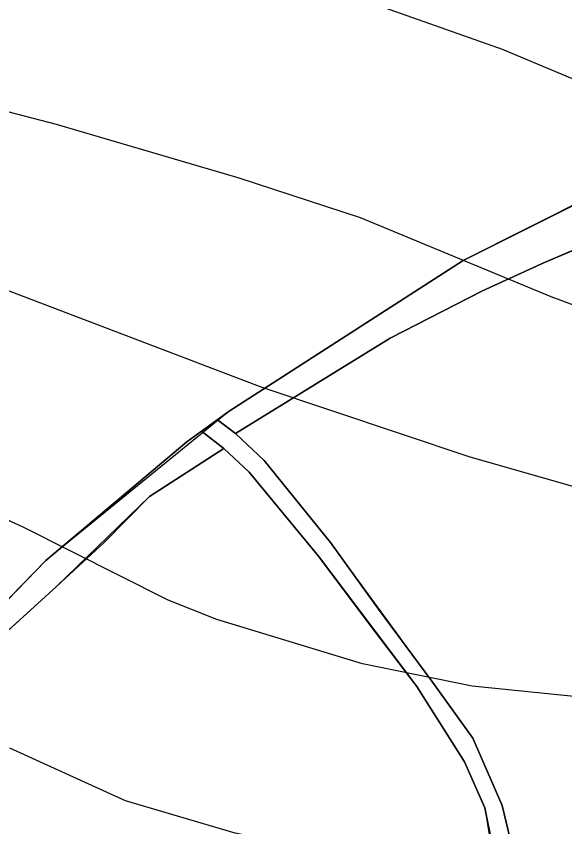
# Model space of a CAD drawing. Extents: x -662620 to -656370, y -1067090 to -1062990.
# Drawn here: x -660922.2 to -660844.6, y -1065951.9 to -1065837.4 of the extents above; entities that cross this region are included whole.
import ezdxf

# ---------------------------------------------------------------- set-up
doc = ezdxf.new("R2010")
doc.units = 0
for name, color, linetype in [('CHRANENE_LOZISKOVE_UZEMI', 7, 'Continuous'), ('OBVOD_PÚ', 7, 'Continuous'), ('OSTATNÍ_PLOCHA_-_STÁVAJÍCÍ', 7, 'Continuous'), ('Trvalý_trávní_porost_-_stávající', 7, 'Continuous'), ('VRSTEVNICE_ZDŮRAZNĚNÁ', 7, 'Continuous'), ('VRSTEVNICE_ZÁKLADNÍ', 7, 'Continuous')]:
    doc.layers.add(name, color=color, linetype=linetype)

msp = doc.modelspace()

# ---------------------------------------------------------------- linework, layer by layer
at = {"layer": 'CHRANENE_LOZISKOVE_UZEMI'}
for points in [[(-660723.46, -1066017.56), (-660749.06, -1065989.87), (-660759, -1065969.43), (-660761.09, -1065926.66), (-660765.3, -1065910.31), (-660796.22, -1065890.96), (-660791.57, -1065877.08), (-660795.91, -1065872.72), (-660808.06, -1065855.19), (-660811.84, -1065851.27), (-660822.21, -1065853.47), (-660858.96, -1065871.86), (-660892.04, -1065893.16), (-660917.95, -1065914.29), (-660944.73, -1065941.74)], [(-660840.58, -1065862.67), (-660858.96, -1065871.86), (-660875.5, -1065882.51), (-660892.04, -1065893.16), (-660898.01, -1065897.51), (-660917.95, -1065914.29), (-660944.73, -1065941.74)], [(-660851.9, -1065955.4), (-660853.42, -1065948.92), (-660857.57, -1065939.39), (-660863.4, -1065931.35), (-660877.73, -1065911.74), (-660887.08, -1065900.16), (-660891.14, -1065896.32), (-660869.29, -1065882.88), (-660856.23, -1065876.19), (-660847.45, -1065872.18), (-660834.51, -1065866.61)], [(-660851.9, -1065955.4), (-660853.42, -1065948.92), (-660857.57, -1065939.39), (-660863.4, -1065931.35), (-660870.94, -1065921.16), (-660877.73, -1065911.74), (-660887.08, -1065900.16), (-660891.14, -1065896.32), (-660869.29, -1065882.88), (-660856.23, -1065876.19), (-660847.45, -1065872.18), (-660834.51, -1065866.61)], [(-660929.73, -1065929.99), (-660916.46, -1065917.94), (-660909.74, -1065911.74), (-660903.3, -1065905.23), (-660892.78, -1065898.45), (-660889.24, -1065901.81), (-660879.39, -1065913.67), (-660865.51, -1065932.09), (-660858.76, -1065942.75), (-660855.87, -1065949.26), (-660854.41, -1065958.2), (-660854.41, -1065965.38), (-660855.97, -1065972.32), (-660869.14, -1065991.37), (-660885.56, -1066019.89), (-660893.85, -1066035.39), (-660908.41, -1066070.8), (-660910.14, -1066074.31), (-660917.07, -1066070.05), (-660920.94, -1066063.5), (-660930.41, -1066052.6)], [(-660929.73, -1065929.99), (-660916.46, -1065917.94), (-660909.74, -1065911.74), (-660903.3, -1065905.23), (-660892.78, -1065898.45), (-660889.24, -1065901.81), (-660879.39, -1065913.67), (-660872.24, -1065923.25), (-660865.51, -1065932.09), (-660858.76, -1065942.75), (-660855.87, -1065949.26), (-660854.3, -1065957.27), (-660854.52, -1065964.24), (-660855.97, -1065972.32), (-660869.14, -1065991.37), (-660878.41, -1066007.21), (-660885.56, -1066019.89)]]:
    msp.add_lwpolyline(points, dxfattribs=at)
at = {"layer": 'OBVOD_PÚ'}
for points in [[(-660858.96, -1065871.86), (-660822.21, -1065853.47)], [(-660858.96, -1065871.86), (-660892.04, -1065893.16)], [(-660892.04, -1065893.16), (-660898.01, -1065897.51)], [(-660898.01, -1065897.51), (-660917.95, -1065914.29)], [(-660944.73, -1065941.74), (-660917.95, -1065914.29)]]:
    msp.add_lwpolyline(points, dxfattribs=at)
at = {"layer": 'OSTATNÍ_PLOCHA_-_STÁVAJÍCÍ'}
for p, q in [((-660858.96, -1065871.86), (-660822.21, -1065853.47)), ((-660858.96, -1065871.86), (-660822.21, -1065853.47)), ((-660834.51, -1065866.61), (-660847.45, -1065872.18)), ((-660834.51, -1065866.61), (-660847.45, -1065872.18)), ((-660892.04, -1065893.16), (-660858.96, -1065871.86)), ((-660892.04, -1065893.16), (-660858.96, -1065871.86)), ((-660847.45, -1065872.18), (-660856.23, -1065876.19)), ((-660847.45, -1065872.18), (-660856.23, -1065876.19)), ((-660856.23, -1065876.19), (-660869.29, -1065882.88)), ((-660856.23, -1065876.19), (-660869.29, -1065882.88)), ((-660869.29, -1065882.88), (-660891.14, -1065896.32)), ((-660869.29, -1065882.88), (-660891.14, -1065896.32)), ((-660893.71, -1065894.38), (-660892.04, -1065893.16)), ((-660893.71, -1065894.38), (-660892.04, -1065893.16)), ((-660895.94, -1065896.01), (-660893.71, -1065894.38)), ((-660895.94, -1065896.01), (-660893.71, -1065894.38)), ((-660891.14, -1065896.32), (-660893.71, -1065894.38)), ((-660891.14, -1065896.32), (-660893.71, -1065894.38)), ((-660893.71, -1065894.38), (-660891.14, -1065896.32)), ((-660893.71, -1065894.38), (-660891.14, -1065896.32)), ((-660898.01, -1065897.51), (-660895.94, -1065896.01)), ((-660898.01, -1065897.51), (-660895.94, -1065896.01)), ((-660892.78, -1065898.45), (-660895.94, -1065896.01)), ((-660892.78, -1065898.45), (-660895.94, -1065896.01)), ((-660895.94, -1065896.01), (-660892.78, -1065898.45)), ((-660895.94, -1065896.01), (-660892.78, -1065898.45)), ((-660891.14, -1065896.32), (-660887.08, -1065900.16)), ((-660891.14, -1065896.32), (-660887.08, -1065900.16)), ((-660917.95, -1065914.29), (-660898.01, -1065897.51)), ((-660917.95, -1065914.29), (-660898.01, -1065897.51)), ((-660892.78, -1065898.45), (-660903.3, -1065905.23)), ((-660892.78, -1065898.45), (-660903.3, -1065905.23)), ((-660889.24, -1065901.81), (-660892.78, -1065898.45)), ((-660889.24, -1065901.81), (-660892.78, -1065898.45)), ((-660887.08, -1065900.16), (-660877.73, -1065911.74)), ((-660887.08, -1065900.16), (-660877.73, -1065911.74)), ((-660879.39, -1065913.67), (-660889.24, -1065901.81)), ((-660879.39, -1065913.67), (-660889.24, -1065901.81)), ((-660903.3, -1065905.23), (-660916.46, -1065917.94)), ((-660903.3, -1065905.23), (-660916.46, -1065917.94)), ((-660877.73, -1065911.74), (-660870.94, -1065921.16)), ((-660877.73, -1065911.74), (-660870.94, -1065921.16)), ((-660872.24, -1065923.25), (-660879.39, -1065913.67)), ((-660872.24, -1065923.25), (-660879.39, -1065913.67)), ((-660944.73, -1065941.74), (-660917.95, -1065914.29)), ((-660944.73, -1065941.74), (-660917.95, -1065914.29)), ((-660916.46, -1065917.94), (-660929.73, -1065929.99)), ((-660916.46, -1065917.94), (-660929.73, -1065929.99)), ((-660870.94, -1065921.16), (-660863.4, -1065931.35)), ((-660870.94, -1065921.16), (-660863.4, -1065931.35)), ((-660865.51, -1065932.09), (-660872.24, -1065923.25)), ((-660865.51, -1065932.09), (-660872.24, -1065923.25)), ((-660858.76, -1065942.75), (-660865.51, -1065932.09)), ((-660858.76, -1065942.75), (-660865.51, -1065932.09)), ((-660863.4, -1065931.35), (-660857.57, -1065939.39)), ((-660863.4, -1065931.35), (-660857.57, -1065939.39)), ((-660857.57, -1065939.39), (-660853.42, -1065948.92)), ((-660857.57, -1065939.39), (-660853.42, -1065948.92)), ((-660855.87, -1065949.26), (-660858.76, -1065942.75)), ((-660855.87, -1065949.26), (-660858.76, -1065942.75)), ((-660854.3, -1065957.27), (-660855.87, -1065949.26)), ((-660854.3, -1065957.27), (-660855.87, -1065949.26)), ((-660853.42, -1065948.92), (-660851.9, -1065955.4)), ((-660853.42, -1065948.92), (-660851.9, -1065955.4))]:
    msp.add_line(p, q, dxfattribs=at)
for points in [[(-660792, -1065878.36), (-660795.6, -1065875.77), (-660801.95, -1065865.46), (-660811.46, -1065857.07), (-660824.87, -1065862.2), (-660834.51, -1065866.61), (-660847.45, -1065872.18), (-660856.23, -1065876.19), (-660869.29, -1065882.88), (-660891.14, -1065896.32), (-660893.71, -1065894.38), (-660892.04, -1065893.16), (-660858.96, -1065871.86), (-660822.21, -1065853.47), (-660811.84, -1065851.27), (-660808.06, -1065855.19), (-660798.76, -1065868.35), (-660795.91, -1065872.72), (-660791.57, -1065877.08)], [(-660792, -1065878.36), (-660795.6, -1065875.77), (-660801.95, -1065865.46), (-660811.46, -1065857.07), (-660824.87, -1065862.2), (-660834.51, -1065866.61), (-660847.45, -1065872.18), (-660856.23, -1065876.19), (-660869.29, -1065882.88), (-660891.14, -1065896.32), (-660893.71, -1065894.38), (-660892.04, -1065893.16), (-660858.96, -1065871.86), (-660822.21, -1065853.47), (-660811.84, -1065851.27), (-660808.06, -1065855.19), (-660798.76, -1065868.35), (-660795.91, -1065872.72), (-660791.57, -1065877.08)], [(-660893.71, -1065894.38), (-660891.14, -1065896.32), (-660887.08, -1065900.16), (-660877.73, -1065911.74), (-660870.94, -1065921.16), (-660863.4, -1065931.35), (-660857.57, -1065939.39), (-660853.42, -1065948.92), (-660851.9, -1065955.4), (-660852.34, -1065964.94), (-660852.61, -1065967.86), (-660855.97, -1065972.32), (-660854.52, -1065964.24), (-660854.3, -1065957.27), (-660855.87, -1065949.26), (-660858.76, -1065942.75), (-660865.51, -1065932.09), (-660872.24, -1065923.25), (-660879.39, -1065913.67), (-660889.24, -1065901.81), (-660892.78, -1065898.45), (-660895.94, -1065896.01)], [(-660893.71, -1065894.38), (-660891.14, -1065896.32), (-660887.08, -1065900.16), (-660877.73, -1065911.74), (-660870.94, -1065921.16), (-660863.4, -1065931.35), (-660857.57, -1065939.39), (-660853.42, -1065948.92), (-660851.9, -1065955.4), (-660852.34, -1065964.94), (-660852.61, -1065967.86), (-660855.97, -1065972.32), (-660854.52, -1065964.24), (-660854.3, -1065957.27), (-660855.87, -1065949.26), (-660858.76, -1065942.75), (-660865.51, -1065932.09), (-660872.24, -1065923.25), (-660879.39, -1065913.67), (-660889.24, -1065901.81), (-660892.78, -1065898.45), (-660895.94, -1065896.01)], [(-660895.94, -1065896.01), (-660892.78, -1065898.45), (-660903.3, -1065905.23), (-660916.46, -1065917.94), (-660929.73, -1065929.99), (-660942.19, -1065942.81), (-660953.45, -1065953.16), (-660970.41, -1065959.09), (-660988.7, -1065961.06), (-661005.65, -1065961.38), (-661029.34, -1065957.5), (-661041.67, -1065958.31), (-661053.19, -1065958.29), (-661067.8, -1065954.98), (-661075.31, -1065951.56), (-661077.99, -1065950.42), (-661063.3, -1065955.7), (-661041.02, -1065956.86), (-661003.7, -1065957.86), (-660970.34, -1065953.84), (-660944.73, -1065941.74), (-660917.95, -1065914.29), (-660898.01, -1065897.51)], [(-660895.94, -1065896.01), (-660892.78, -1065898.45), (-660903.3, -1065905.23), (-660916.46, -1065917.94), (-660929.73, -1065929.99), (-660942.19, -1065942.81), (-660953.45, -1065953.16), (-660970.41, -1065959.09), (-660988.7, -1065961.06), (-661005.65, -1065961.38), (-661029.34, -1065957.5), (-661041.67, -1065958.31), (-661053.19, -1065958.29), (-661067.8, -1065954.98), (-661075.31, -1065951.56), (-661077.99, -1065950.42), (-661063.3, -1065955.7), (-661041.02, -1065956.86), (-661003.7, -1065957.86), (-660970.34, -1065953.84), (-660944.73, -1065941.74), (-660917.95, -1065914.29), (-660898.01, -1065897.51)]]:
    msp.add_lwpolyline(points, close=True, dxfattribs=at)
at = {"layer": 'Trvalý_trávní_porost_-_stávající'}
for p, q in [((-660847.45, -1065872.18), (-660834.51, -1065866.61)), ((-660856.23, -1065876.19), (-660847.45, -1065872.18)), ((-660869.29, -1065882.88), (-660856.23, -1065876.19)), ((-660891.14, -1065896.32), (-660869.29, -1065882.88)), ((-660887.08, -1065900.16), (-660891.14, -1065896.32)), ((-660903.3, -1065905.23), (-660892.78, -1065898.45)), ((-660892.78, -1065898.45), (-660889.24, -1065901.81)), ((-660877.73, -1065911.74), (-660887.08, -1065900.16)), ((-660889.24, -1065901.81), (-660879.39, -1065913.67)), ((-660909.74, -1065911.74), (-660903.3, -1065905.23)), ((-660916.46, -1065917.94), (-660909.74, -1065911.74)), ((-660870.94, -1065921.16), (-660877.73, -1065911.74)), ((-660879.39, -1065913.67), (-660872.24, -1065923.25)), ((-660929.73, -1065929.99), (-660916.46, -1065917.94)), ((-660863.4, -1065931.35), (-660870.94, -1065921.16)), ((-660872.24, -1065923.25), (-660865.51, -1065932.09)), ((-660865.51, -1065932.09), (-660858.76, -1065942.75)), ((-660857.57, -1065939.39), (-660863.4, -1065931.35)), ((-660853.42, -1065948.92), (-660857.57, -1065939.39)), ((-660858.76, -1065942.75), (-660855.87, -1065949.26)), ((-660855.87, -1065949.26), (-660854.3, -1065957.27)), ((-660851.9, -1065955.4), (-660853.42, -1065948.92))]:
    msp.add_line(p, q, dxfattribs=at)
for points in [[(-660851.9, -1065955.4), (-660853.42, -1065948.92), (-660857.57, -1065939.39), (-660863.4, -1065931.35), (-660870.94, -1065921.16), (-660877.73, -1065911.74), (-660887.08, -1065900.16), (-660891.14, -1065896.32), (-660869.29, -1065882.88), (-660856.23, -1065876.19), (-660847.45, -1065872.18), (-660834.51, -1065866.61)], [(-660929.73, -1065929.99), (-660916.46, -1065917.94), (-660909.74, -1065911.74), (-660903.3, -1065905.23), (-660892.78, -1065898.45), (-660889.24, -1065901.81), (-660879.39, -1065913.67), (-660872.24, -1065923.25), (-660865.51, -1065932.09), (-660858.76, -1065942.75), (-660855.87, -1065949.26), (-660854.3, -1065957.27), (-660854.52, -1065964.24), (-660855.97, -1065972.32), (-660860.46, -1065978.28), (-660869.14, -1065991.37), (-660878.41, -1066007.21), (-660885.56, -1066019.89)]]:
    msp.add_lwpolyline(points, dxfattribs=at)
at = {"layer": 'VRSTEVNICE_ZDŮRAZNĚNÁ'}
msp.add_lwpolyline([(-660668.22, -1065933.06), (-660673.38, -1065933.92), (-660688.86, -1065938.36), (-660699.18, -1065942.38), (-660723.83, -1065953.56), (-660738.45, -1065957.85), (-660748.19, -1065961.58), (-660757.94, -1065964.02), (-660772.56, -1065963.73), (-660782.3, -1065962.73), (-660826.16, -1065961.01), (-660870.58, -1065956.85), (-660891.22, -1065952.84), (-660906.7, -1065948.25), (-660923.04, -1065940.8)], dxfattribs=at)
at = {"layer": 'VRSTEVNICE_ZÁKLADNÍ'}
for points in [[(-660687.16, -1065902.58), (-660697.13, -1065904.98), (-660709.78, -1065906.83), (-660721.82, -1065906.69), (-660731.85, -1065905.26), (-660737.87, -1065903.25), (-660745.9, -1065899.38), (-660756.51, -1065892.07), (-660769.4, -1065880.89), (-660784.02, -1065870.43), (-660794.63, -1065865.27), (-660814.69, -1065858.25), (-660853.39, -1065842.05), (-660870.87, -1065835.89), (-660881.19, -1065833.03), (-660908.71, -1065826.58), (-660950.27, -1065813.54), (-661003.58, -1065792.75), (-661020.78, -1065785.3), (-661060.91, -1065766.53), (-661085.27, -1065757.5), (-661091.87, -1065755.92), (-661100.91, -1065754.74)], [(-660687.16, -1065902.58), (-660697.13, -1065904.98), (-660709.78, -1065906.83), (-660721.82, -1065906.69), (-660731.85, -1065905.26), (-660737.87, -1065903.25), (-660745.9, -1065899.38), (-660756.51, -1065892.07), (-660769.4, -1065880.89), (-660784.02, -1065870.43), (-660794.63, -1065865.27), (-660814.69, -1065858.25), (-660853.39, -1065842.05), (-660870.87, -1065835.89), (-660881.19, -1065833.03), (-660908.71, -1065826.58), (-660950.27, -1065813.54), (-661003.58, -1065792.75), (-661020.78, -1065785.3), (-661060.91, -1065766.53), (-661085.27, -1065757.5), (-661091.87, -1065755.92), (-661100.91, -1065754.74)], [(-660680.32, -1065907.02), (-660689.06, -1065909.61), (-660700.61, -1065913.71), (-660705.77, -1065915.86), (-660717.24, -1065920.74), (-660728.7, -1065924.61), (-660734.43, -1065926.04), (-660743.03, -1065926.33), (-660751.63, -1065924.03), (-660760.8, -1065917.58), (-660777.57, -1065899.38), (-660781.16, -1065896.52), (-660789.75, -1065891.64), (-660805.23, -1065887.34), (-660825.87, -1065884.19), (-660831.03, -1065882.76), (-660846.51, -1065877.02), (-660873.45, -1065865.85), (-660890.65, -1065860.26), (-660916.45, -1065852.66), (-660945.11, -1065845.21), (-660953.71, -1065842.2), (-660956.58, -1065841.63), (-660990.97, -1065828.15)], [(-660680.32, -1065907.02), (-660689.06, -1065909.61), (-660700.61, -1065913.71), (-660705.77, -1065915.86), (-660717.24, -1065920.74), (-660728.7, -1065924.61), (-660734.43, -1065926.04), (-660743.03, -1065926.33), (-660751.63, -1065924.03), (-660760.8, -1065917.58), (-660777.57, -1065899.38), (-660781.16, -1065896.52), (-660789.75, -1065891.64), (-660805.23, -1065887.34), (-660825.87, -1065884.19), (-660831.03, -1065882.76), (-660846.51, -1065877.02), (-660873.45, -1065865.85), (-660890.65, -1065860.26), (-660916.45, -1065852.66), (-660945.11, -1065845.21), (-660953.71, -1065842.2), (-660956.58, -1065841.63), (-660990.97, -1065828.15)], [(-660676.56, -1065912.58), (-660688.15, -1065914.33), (-660693.73, -1065915.72), (-660696.31, -1065916.87), (-660706.06, -1065923.17), (-660716.09, -1065931.34), (-660723.97, -1065938.51), (-660730.42, -1065942.52), (-660737.3, -1065944.81), (-660744.18, -1065945.39), (-660751.92, -1065943.95), (-660756.51, -1065940.51), (-660772.84, -1065925.18), (-660782.87, -1065919.02), (-660790.47, -1065915.72), (-660805.23, -1065911.13), (-660841.92, -1065904.25), (-660857.97, -1065899.67), (-660887.5, -1065889.78), (-660923.61, -1065876.02)], [(-660676.56, -1065912.58), (-660688.15, -1065914.33), (-660693.73, -1065915.72), (-660696.31, -1065916.87), (-660706.06, -1065923.17), (-660716.09, -1065931.34), (-660723.97, -1065938.51), (-660730.42, -1065942.52), (-660737.3, -1065944.81), (-660744.18, -1065945.39), (-660751.92, -1065943.95), (-660756.51, -1065940.51), (-660772.84, -1065925.18), (-660782.87, -1065919.02), (-660790.47, -1065915.72), (-660805.23, -1065911.13), (-660841.92, -1065904.25), (-660857.97, -1065899.67), (-660887.5, -1065889.78), (-660923.61, -1065876.02)], [(-660666.59, -1065918.96), (-660677.08, -1065920.06), (-660692.87, -1065925.9), (-660699.75, -1065929.62), (-660715.66, -1065941.52), (-660722.4, -1065945.24), (-660733.57, -1065949.54), (-660740.45, -1065951.12), (-660747.33, -1065951.84), (-660755.36, -1065951.26), (-660763.38, -1065949.26), (-660777.43, -1065943.95), (-660795.49, -1065939.51), (-660813.55, -1065936.5), (-660857.69, -1065932.06), (-660873.17, -1065928.9), (-660893.8, -1065922.6), (-660900.68, -1065919.88), (-660921.18, -1065909.56), (-660938.8, -1065901.53)], [(-660666.59, -1065918.96), (-660677.08, -1065920.06), (-660692.87, -1065925.9), (-660699.75, -1065929.62), (-660715.66, -1065941.52), (-660722.4, -1065945.24), (-660733.57, -1065949.54), (-660740.45, -1065951.12), (-660747.33, -1065951.84), (-660755.36, -1065951.26), (-660763.38, -1065949.26), (-660777.43, -1065943.95), (-660795.49, -1065939.51), (-660813.55, -1065936.5), (-660857.69, -1065932.06), (-660873.17, -1065928.9), (-660893.8, -1065922.6), (-660900.68, -1065919.88), (-660921.18, -1065909.56), (-660938.8, -1065901.53)]]:
    msp.add_lwpolyline(points, dxfattribs=at)

doc.saveas('drawing.dxf')
